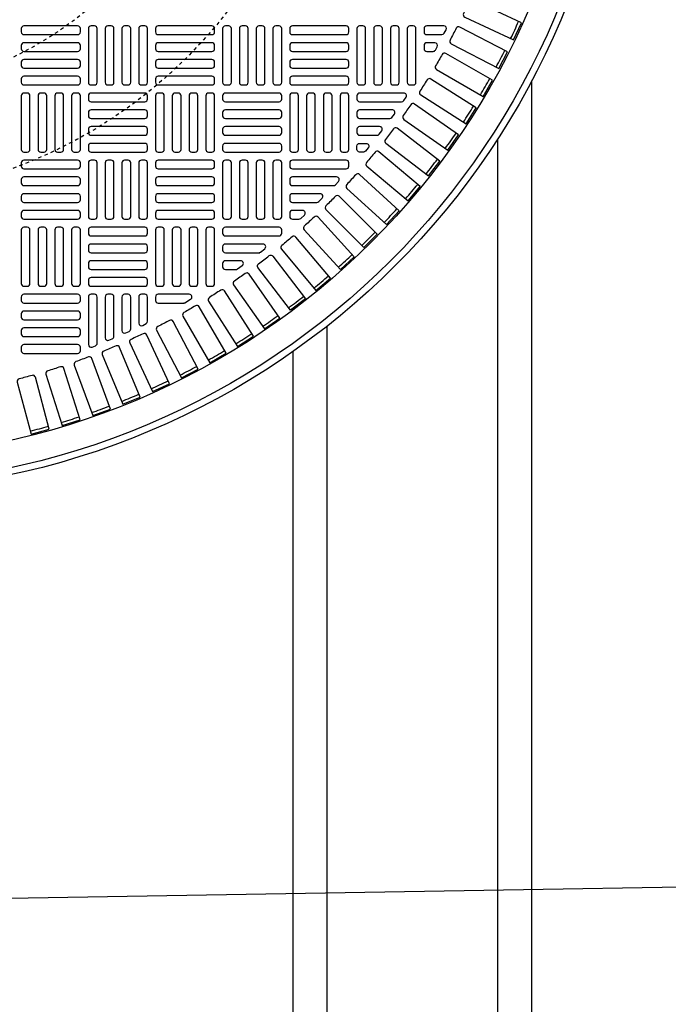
# Model space of a CAD drawing. Extents: x -169 to 6736, y -208 to 3022.
# Tile 621 of 656: x 5967 to 5986, y 1441 to 1470. Entities that reach past the tile are written whole.
import ezdxf

# ---------------------------------------------------------------- set-up
doc = ezdxf.new("R2010")
doc.units = 0
doc.header["$MEASUREMENT"] = 0
doc.linetypes.add('HIDDEN2', pattern=[0.28125, 0.1875, -0.09375])
doc.layers.get('DEFPOINTS').update_dxf_attribs({"linetype": 'CONTINUOUS'})
for name, color, linetype in [('TANK-MANHOLE-COVER-40', 2, 'CONTINUOUS'), ('TANK-MANHOLE-COVER-HATCH-40', 252, 'CONTINUOUS'), ('TANK-SLOPE', 3, 'CONTINUOUS'), ('TANK-UST-RIB', 7, 'CONTINUOUS')]:
    doc.layers.add(name, color=color, linetype=linetype)

msp = doc.modelspace()

# ---------------------------------------------------------------- linework, layer by layer
at = {"layer": 'DEFPOINTS', "color": 8, "linetype": 'HIDDEN2', "ltscale": 0.125}
msp.add_circle((5962.40346, 1479.01916), 14, dxfattribs=at)
msp.add_circle((5962.40346, 1479.01916), 14, dxfattribs=at)
at = {"layer": 'DEFPOINTS', "color": 8, "linetype": 'HIDDEN2', "ltscale": 0.5}
msp.add_circle((5962.40346, 1479.01916), 11, dxfattribs=at)
msp.add_circle((5962.40346, 1479.01916), 11, dxfattribs=at)
at = {"layer": 'TANK-MANHOLE-COVER-40', "color": 4, "linetype": 'Continuous'}
msp.add_circle((5962.40422, 1479.01916), 22.63902, dxfattribs=at)
at = {"layer": 'TANK-MANHOLE-COVER-40', "color": 1, "linetype": 'Continuous'}
msp.add_circle((5962.40422, 1479.01916), 22.44094, dxfattribs=at)
at = {"layer": 'TANK-MANHOLE-COVER-40', "color": 2, "linetype": 'Continuous'}
msp.add_circle((5962.40422, 1479.01916), 21.65354, dxfattribs=at)
at = {"layer": 'TANK-MANHOLE-COVER-HATCH-40', "linetype": 'Continuous'}
for points in [[(5980.57669, 1470.76155, -0.00491171), (5980.41096, 1470.40613, 0.41709369), (5980.44871, 1470.30079), (5981.87685, 1469.63485), (5982.10979, 1470.13438), (5980.68165, 1470.80033, 0.41709369), (5980.57669, 1470.76155)], [(5980.1992, 1469.97673, -0.00491171), (5980.01813, 1469.62889, 0.41709369), (5980.05125, 1469.522), (5981.44898, 1468.79439), (5981.70348, 1469.2833), (5980.30576, 1470.01091, 0.41709369), (5980.1992, 1469.97673)], [(5979.78784, 1469.20913, -0.00491171), (5979.59176, 1468.86952, 0.41709369), (5979.62019, 1468.76129), (5980.98485, 1467.9734), (5981.26044, 1468.45074), (5979.89579, 1469.23863, 0.41709369), (5979.78784, 1469.20913)], [(5979.34339, 1468.46021, -0.00491171), (5979.13268, 1468.12947, 0.41709369), (5979.15637, 1468.0201), (5980.48536, 1467.17344), (5980.78151, 1467.6383), (5979.45252, 1468.48496, 0.41709369), (5979.34339, 1468.46021)], [(5978.86669, 1467.73138, -0.00491171), (5978.64176, 1467.41015, 0.41709369), (5978.66065, 1467.29985), (5979.95145, 1466.39603), (5980.26759, 1466.84753), (5978.97679, 1467.75135, 0.41709369), (5978.86669, 1467.73138)], [(5977.82025, 1466.33954, -0.00491171), (5977.56818, 1466.03913, 0.41709369), (5977.57738, 1465.92761), (5978.78449, 1464.91472), (5979.13879, 1465.33695), (5977.93168, 1466.34984, 0.41709369), (5977.82025, 1466.33954)], [(5976.65649, 1465.04419, -0.00491171), (5976.37919, 1464.7669, 0.41709369), (5976.37864, 1464.655), (5977.49288, 1463.54076), (5977.88262, 1463.9305), (5976.76839, 1465.04474, 0.41709369), (5976.65649, 1465.04419)], [(5975.38425, 1463.8552, -0.00491171), (5975.08385, 1463.60313, 0.41709369), (5975.07355, 1463.49171), (5976.08643, 1462.2846), (5976.50866, 1462.63889), (5975.49578, 1463.846, 0.41709369), (5975.38425, 1463.8552)], [(5974.4085, 1463.38924, 0.16819223), (5974.45719, 1463.40609), (5974.58231, 1463.50452, 0.71204699), (5974.53363, 1463.64514), (5973.42785, 1463.64514), (5973.42785, 1463.64514, 0.41421356), (5973.34911, 1463.5664), (5973.34911, 1463.46798), (5973.34911, 1463.46798, 0.41421356), (5973.42785, 1463.38924), (5974.43576, 1463.38924)], [(5973.7424, 1462.89711, 0.15754945), (5973.78848, 1462.912), (5973.92488, 1463.01042, 0.72778796), (5973.87881, 1463.15302), (5973.42785, 1463.15302), (5973.42785, 1463.15302, 0.41421356), (5973.34911, 1463.07428), (5973.34911, 1462.97585), (5973.34911, 1462.97585, 0.41421356), (5973.42785, 1462.89711), (5973.76785, 1462.89711)], [(5974.71046, 1463.30346, -0.41709369), (5974.82147, 1463.28939), (5975.78074, 1462.03925), (5975.34346, 1461.70371), (5974.38419, 1462.95386, -0.41709369), (5974.39934, 1463.06473, 0.00491171), (5974.71046, 1463.30346)], [(5974.01324, 1462.78162, -0.00491171), (5973.692, 1462.55669, 0.41709369), (5973.67203, 1462.44659), (5974.57585, 1461.15579), (5975.02735, 1461.47194), (5974.12353, 1462.76273, 0.41709369), (5974.01324, 1462.78162)], [(5973.29391, 1462.2907, -0.00491171), (5972.96318, 1462.08, 0.41709369), (5972.93842, 1461.97087), (5973.78508, 1460.64188), (5974.24994, 1460.93803), (5973.40328, 1462.26702, 0.41709369), (5973.29391, 1462.2907)], [(5972.20241, 1461.91286, 0.1342636), (5972.24248, 1461.92382), (5972.40898, 1462.02224, 0.76325856), (5972.36892, 1462.16877), (5971.45934, 1462.16877), (5971.45934, 1462.16877, 0.41421356), (5971.3806, 1462.09003), (5971.3806, 1461.9916), (5971.3806, 1461.9916, 0.41421356), (5971.45934, 1461.91286), (5972.22394, 1461.91286)], [(5972.55386, 1461.83162, -0.00491171), (5972.21425, 1461.63554, 0.41709369), (5972.18476, 1461.5276), (5972.97264, 1460.16294), (5973.44998, 1460.43853), (5972.66209, 1461.80319, 0.41709369), (5972.55386, 1461.83162)], [(5971.79449, 1461.40526, -0.00491171), (5971.44665, 1461.22418, 0.41709369), (5971.41248, 1461.11763), (5972.14009, 1459.7199), (5972.62899, 1459.97441), (5971.90138, 1461.37213, 0.41709369), (5971.79449, 1461.40526)], [(5971.01725, 1461.01242, -0.00491171), (5970.66184, 1460.84669, 0.41709369), (5970.62305, 1460.74173), (5971.289, 1459.3136), (5971.78854, 1459.54654), (5971.12259, 1460.97467, 0.41709369), (5971.01725, 1461.01242)], [(5970.22361, 1460.65387, -0.00491171), (5969.86131, 1460.5038, 0.41709369), (5969.81798, 1460.40062), (5970.421, 1458.9448), (5970.93022, 1459.15573), (5970.3272, 1460.61155, 0.41709369), (5970.22361, 1460.65387)], [(5969.41508, 1460.33027, -0.00491171), (5969.04658, 1460.19615, 0.41709369), (5968.99879, 1460.09496), (5969.53774, 1458.61422), (5970.05568, 1458.80274), (5969.51673, 1460.28348, 0.41709369), (5969.41508, 1460.33027)], [(5968.59321, 1460.04225, -0.00491171), (5968.21921, 1459.92433, 0.41709369), (5968.16705, 1459.82532), (5968.6409, 1458.32248), (5969.16657, 1458.48823), (5968.69272, 1459.99107, 0.41709369), (5968.59321, 1460.04225)], [(5967.75956, 1459.79035, -0.00491171), (5967.38077, 1459.68885, 0.41709369), (5967.32434, 1459.59222), (5967.73218, 1458.07014), (5968.26458, 1458.2128), (5967.85674, 1459.73488, 0.41709369), (5967.75956, 1459.79035)]]:
    msp.add_lwpolyline(points, format="xyb", dxfattribs=at)
at = {"layer": 'TANK-MANHOLE-COVER-HATCH-40', "linetype": 'Continuous', "flags": 128}
for points in [[(5969.17588, 1469.96404, 0.41421356), (5969.09714, 1470.04278), (5967.52233, 1470.04278, 0.41421356), (5967.44359, 1469.96404), (5967.44359, 1469.86562, 0.41421356), (5967.52233, 1469.78688), (5969.09714, 1469.78688, 0.41421356), (5969.17588, 1469.86562)], [(5969.49084, 1470.04278, 0.41421356), (5969.4121, 1469.96404), (5969.4121, 1468.38924, 0.41421356), (5969.49084, 1468.3105), (5969.58926, 1468.3105, 0.41421356), (5969.668, 1468.38924), (5969.668, 1469.96404, 0.41421356), (5969.58926, 1470.04278)], [(5969.98296, 1470.04278, 0.41421356), (5969.90422, 1469.96404), (5969.90422, 1468.38924, 0.41421356), (5969.98296, 1468.3105), (5970.08139, 1468.3105, 0.41421356), (5970.16013, 1468.38924), (5970.16013, 1469.96404, 0.41421356), (5970.08139, 1470.04278)], [(5970.47509, 1470.04278, 0.41421356), (5970.39635, 1469.96404), (5970.39635, 1468.38924, 0.41421356), (5970.47509, 1468.3105), (5970.57352, 1468.3105, 0.41421356), (5970.65226, 1468.38924), (5970.65226, 1469.96404, 0.41421356), (5970.57352, 1470.04278)], [(5970.96722, 1470.04278, 0.41421356), (5970.88848, 1469.96404), (5970.88848, 1468.38924, 0.41421356), (5970.96722, 1468.3105), (5971.06564, 1468.3105, 0.41421356), (5971.14438, 1468.38924), (5971.14438, 1469.96404, 0.41421356), (5971.06564, 1470.04278)], [(5973.11289, 1469.96404, 0.41421356), (5973.03414, 1470.04278), (5971.45934, 1470.04278, 0.41421356), (5971.3806, 1469.96404), (5971.3806, 1469.86562, 0.41421356), (5971.45934, 1469.78688), (5973.03414, 1469.78688, 0.41421356), (5973.11289, 1469.86562)], [(5973.42785, 1470.04278, 0.41421356), (5973.34911, 1469.96404), (5973.34911, 1468.38924, 0.41421356), (5973.42785, 1468.3105), (5973.52627, 1468.3105, 0.41421356), (5973.60501, 1468.38924), (5973.60501, 1469.96404, 0.41421356), (5973.52627, 1470.04278)], [(5973.91997, 1470.04278, 0.41421356), (5973.84123, 1469.96404), (5973.84123, 1468.38924, 0.41421356), (5973.91997, 1468.3105), (5974.0184, 1468.3105, 0.41421356), (5974.09714, 1468.38924), (5974.09714, 1469.96404, 0.41421356), (5974.0184, 1470.04278)], [(5974.4121, 1470.04278, 0.41421356), (5974.33336, 1469.96404), (5974.33336, 1468.38924, 0.41421356), (5974.4121, 1468.3105), (5974.51052, 1468.3105, 0.41421356), (5974.58926, 1468.38924), (5974.58926, 1469.96404, 0.41421356), (5974.51052, 1470.04278)], [(5974.90422, 1470.04278, 0.41421356), (5974.82548, 1469.96404), (5974.82548, 1468.38924, 0.41421356), (5974.90422, 1468.3105), (5975.00265, 1468.3105, 0.41421356), (5975.08139, 1468.38924), (5975.08139, 1469.96404, 0.41421356), (5975.00265, 1470.04278)], [(5977.04989, 1469.96404, 0.41421356), (5976.97115, 1470.04278), (5975.39635, 1470.04278, 0.41421356), (5975.31761, 1469.96404), (5975.31761, 1469.86562, 0.41421356), (5975.39635, 1469.78688), (5976.97115, 1469.78688, 0.41421356), (5977.04989, 1469.86562)], [(5977.36485, 1470.04278, 0.41421356), (5977.28611, 1469.96404), (5977.28611, 1468.38924, 0.41421356), (5977.36485, 1468.3105), (5977.46328, 1468.3105, 0.41421356), (5977.54202, 1468.38924), (5977.54202, 1469.96404, 0.41421356), (5977.46328, 1470.04278)], [(5977.85698, 1470.04278, 0.41421356), (5977.77824, 1469.96404), (5977.77824, 1468.38924, 0.41421356), (5977.85698, 1468.3105), (5977.9554, 1468.3105, 0.41421356), (5978.03414, 1468.38924), (5978.03414, 1469.96404, 0.41421356), (5977.9554, 1470.04278)], [(5978.34911, 1470.04278, 0.41421356), (5978.27037, 1469.96404), (5978.27037, 1468.38924, 0.41421356), (5978.34911, 1468.3105), (5978.44753, 1468.3105, 0.41421356), (5978.52627, 1468.38924), (5978.52627, 1469.96404, 0.41421356), (5978.44753, 1470.04278)], [(5978.84123, 1470.04278, 0.41421356), (5978.76249, 1469.96404), (5978.76249, 1468.38924, 0.41421356), (5978.84123, 1468.3105), (5978.93966, 1468.3105, 0.41421356), (5979.0184, 1468.38924), (5979.0184, 1469.96404, 0.41421356), (5978.93966, 1470.04278)], [(5969.17588, 1469.47192, 0.41421356), (5969.09714, 1469.55066), (5967.52233, 1469.55066, 0.41421356), (5967.44359, 1469.47192), (5967.44359, 1469.37349, 0.41421356), (5967.52233, 1469.29475), (5969.09714, 1469.29475, 0.41421356), (5969.17588, 1469.37349)], [(5973.11289, 1469.47192, 0.41421356), (5973.03414, 1469.55066), (5971.45934, 1469.55066, 0.41421356), (5971.3806, 1469.47192), (5971.3806, 1469.37349, 0.41421356), (5971.45934, 1469.29475), (5973.03414, 1469.29475, 0.41421356), (5973.11289, 1469.37349)], [(5977.04989, 1469.47192, 0.41421356), (5976.97115, 1469.55066), (5975.39635, 1469.55066, 0.41421356), (5975.31761, 1469.47192), (5975.31761, 1469.37349, 0.41421356), (5975.39635, 1469.29475), (5976.97115, 1469.29475, 0.41421356), (5977.04989, 1469.37349)], [(5969.17588, 1468.97979, 0.41421356), (5969.09714, 1469.05853), (5967.52233, 1469.05853, 0.41421356), (5967.44359, 1468.97979), (5967.44359, 1468.88136, 0.41421356), (5967.52233, 1468.80262), (5969.09714, 1468.80262, 0.41421356), (5969.17588, 1468.88136)], [(5973.11289, 1468.97979, 0.41421356), (5973.03414, 1469.05853), (5971.45934, 1469.05853, 0.41421356), (5971.3806, 1468.97979), (5971.3806, 1468.88136, 0.41421356), (5971.45934, 1468.80262), (5973.03414, 1468.80262, 0.41421356), (5973.11289, 1468.88136)], [(5977.04989, 1468.97979, 0.41421356), (5976.97115, 1469.05853), (5975.39635, 1469.05853, 0.41421356), (5975.31761, 1468.97979), (5975.31761, 1468.88136, 0.41421356), (5975.39635, 1468.80262), (5976.97115, 1468.80262, 0.41421356), (5977.04989, 1468.88136)], [(5969.17588, 1468.48766, 0.41421356), (5969.09714, 1468.5664), (5967.52233, 1468.5664, 0.41421356), (5967.44359, 1468.48766), (5967.44359, 1468.38924, 0.41421356), (5967.52233, 1468.3105), (5969.09714, 1468.3105, 0.41421356), (5969.17588, 1468.38924)], [(5973.11289, 1468.48766, 0.41421356), (5973.03414, 1468.5664), (5971.45934, 1468.5664, 0.41421356), (5971.3806, 1468.48766), (5971.3806, 1468.38924, 0.41421356), (5971.45934, 1468.3105), (5973.03414, 1468.3105, 0.41421356), (5973.11289, 1468.38924)], [(5977.04989, 1468.48766, 0.41421356), (5976.97115, 1468.5664), (5975.39635, 1468.5664, 0.41421356), (5975.31761, 1468.48766), (5975.31761, 1468.38924, 0.41421356), (5975.39635, 1468.3105), (5976.97115, 1468.3105, 0.41421356), (5977.04989, 1468.38924)], [(5967.52233, 1468.07428, 0.41421356), (5967.44359, 1467.99554), (5967.44359, 1466.42073, 0.41421356), (5967.52233, 1466.34199), (5967.62076, 1466.34199, 0.41421356), (5967.6995, 1466.42073), (5967.6995, 1467.99554, 0.41421356), (5967.62076, 1468.07428)], [(5968.01446, 1468.07428, 0.41421356), (5967.93572, 1467.99554), (5967.93572, 1466.42073, 0.41421356), (5968.01446, 1466.34199), (5968.11289, 1466.34199, 0.41421356), (5968.19163, 1466.42073), (5968.19163, 1467.99554, 0.41421356), (5968.11289, 1468.07428)], [(5968.50659, 1468.07428, 0.41421356), (5968.42785, 1467.99554), (5968.42785, 1466.42073, 0.41421356), (5968.50659, 1466.34199), (5968.60501, 1466.34199, 0.41421356), (5968.68375, 1466.42073), (5968.68375, 1467.99554, 0.41421356), (5968.60501, 1468.07428)], [(5968.99871, 1468.07428, 0.41421356), (5968.91997, 1467.99554), (5968.91997, 1466.42073, 0.41421356), (5968.99871, 1466.34199), (5969.09714, 1466.34199, 0.41421356), (5969.17588, 1466.42073), (5969.17588, 1467.99554, 0.41421356), (5969.09714, 1468.07428)], [(5969.4121, 1467.89711, 0.41421356), (5969.49084, 1467.81837), (5971.06564, 1467.81837, 0.41421356), (5971.14438, 1467.89711), (5971.14438, 1467.99554, 0.41421356), (5971.06564, 1468.07428), (5969.49084, 1468.07428, 0.41421356), (5969.4121, 1467.99554)], [(5971.45934, 1468.07428, 0.41421356), (5971.3806, 1467.99554), (5971.3806, 1466.42073, 0.41421356), (5971.45934, 1466.34199), (5971.55777, 1466.34199, 0.41421356), (5971.63651, 1466.42073), (5971.63651, 1467.99554, 0.41421356), (5971.55777, 1468.07428)], [(5971.95147, 1468.07428, 0.41421356), (5971.87273, 1467.99554), (5971.87273, 1466.42073, 0.41421356), (5971.95147, 1466.34199), (5972.04989, 1466.34199, 0.41421356), (5972.12863, 1466.42073), (5972.12863, 1467.99554, 0.41421356), (5972.04989, 1468.07428)], [(5972.44359, 1468.07428, 0.41421356), (5972.36485, 1467.99554), (5972.36485, 1466.42073, 0.41421356), (5972.44359, 1466.34199), (5972.54202, 1466.34199, 0.41421356), (5972.62076, 1466.42073), (5972.62076, 1467.99554, 0.41421356), (5972.54202, 1468.07428)], [(5972.93572, 1468.07428, 0.41421356), (5972.85698, 1467.99554), (5972.85698, 1466.42073, 0.41421356), (5972.93572, 1466.34199), (5973.03414, 1466.34199, 0.41421356), (5973.11289, 1466.42073), (5973.11289, 1467.99554, 0.41421356), (5973.03414, 1468.07428)], [(5973.34911, 1467.89711, 0.41421356), (5973.42785, 1467.81837), (5975.00265, 1467.81837, 0.41421356), (5975.08139, 1467.89711), (5975.08139, 1467.99554, 0.41421356), (5975.00265, 1468.07428), (5973.42785, 1468.07428, 0.41421356), (5973.34911, 1467.99554)], [(5975.39635, 1468.07428, 0.41421356), (5975.31761, 1467.99554), (5975.31761, 1466.42073, 0.41421356), (5975.39635, 1466.34199), (5975.49477, 1466.34199, 0.41421356), (5975.57352, 1466.42073), (5975.57352, 1467.99554, 0.41421356), (5975.49477, 1468.07428)], [(5975.88848, 1468.07428, 0.41421356), (5975.80974, 1467.99554), (5975.80974, 1466.42073, 0.41421356), (5975.88848, 1466.34199), (5975.9869, 1466.34199, 0.41421356), (5976.06564, 1466.42073), (5976.06564, 1467.99554, 0.41421356), (5975.9869, 1468.07428)], [(5976.3806, 1468.07428, 0.41421356), (5976.30186, 1467.99554), (5976.30186, 1466.42073, 0.41421356), (5976.3806, 1466.34199), (5976.47903, 1466.34199, 0.41421356), (5976.55777, 1466.42073), (5976.55777, 1467.99554, 0.41421356), (5976.47903, 1468.07428)], [(5976.87273, 1468.07428, 0.41421356), (5976.79399, 1467.99554), (5976.79399, 1466.42073, 0.41421356), (5976.87273, 1466.34199), (5976.97115, 1466.34199, 0.41421356), (5977.04989, 1466.42073), (5977.04989, 1467.99554, 0.41421356), (5976.97115, 1468.07428)], [(5969.4121, 1467.40499, 0.41421356), (5969.49084, 1467.32625), (5971.06564, 1467.32625, 0.41421356), (5971.14438, 1467.40499), (5971.14438, 1467.50341, 0.41421356), (5971.06564, 1467.58215), (5969.49084, 1467.58215, 0.41421356), (5969.4121, 1467.50341)], [(5973.34911, 1467.40499, 0.41421356), (5973.42785, 1467.32625), (5975.00265, 1467.32625, 0.41421356), (5975.08139, 1467.40499), (5975.08139, 1467.50341, 0.41421356), (5975.00265, 1467.58215), (5973.42785, 1467.58215, 0.41421356), (5973.34911, 1467.50341)], [(5969.4121, 1466.91286, 0.41421356), (5969.49084, 1466.83412), (5971.06564, 1466.83412, 0.41421356), (5971.14438, 1466.91286), (5971.14438, 1467.01129, 0.41421356), (5971.06564, 1467.09003), (5969.49084, 1467.09003, 0.41421356), (5969.4121, 1467.01129)], [(5973.34911, 1466.91286, 0.41421356), (5973.42785, 1466.83412), (5975.00265, 1466.83412, 0.41421356), (5975.08139, 1466.91286), (5975.08139, 1467.01129, 0.41421356), (5975.00265, 1467.09003), (5973.42785, 1467.09003, 0.41421356), (5973.34911, 1467.01129)], [(5969.4121, 1466.42073, 0.41421356), (5969.49084, 1466.34199), (5971.06564, 1466.34199, 0.41421356), (5971.14438, 1466.42073), (5971.14438, 1466.51916, 0.41421356), (5971.06564, 1466.5979), (5969.49084, 1466.5979, 0.41421356), (5969.4121, 1466.51916)], [(5973.34911, 1466.42073, 0.41421356), (5973.42785, 1466.34199), (5975.00265, 1466.34199, 0.41421356), (5975.08139, 1466.42073), (5975.08139, 1466.51916, 0.41421356), (5975.00265, 1466.5979), (5973.42785, 1466.5979, 0.41421356), (5973.34911, 1466.51916)], [(5969.17588, 1466.02703, 0.41421356), (5969.09714, 1466.10577), (5967.52233, 1466.10577, 0.41421356), (5967.44359, 1466.02703), (5967.44359, 1465.92861, 0.41421356), (5967.52233, 1465.84987), (5969.09714, 1465.84987, 0.41421356), (5969.17588, 1465.92861)], [(5969.49084, 1466.10577, 0.41421356), (5969.4121, 1466.02703), (5969.4121, 1464.45223, 0.41421356), (5969.49084, 1464.37349), (5969.58926, 1464.37349, 0.41421356), (5969.668, 1464.45223), (5969.668, 1466.02703, 0.41421356), (5969.58926, 1466.10577)], [(5969.98296, 1466.10577, 0.41421356), (5969.90422, 1466.02703), (5969.90422, 1464.45223, 0.41421356), (5969.98296, 1464.37349), (5970.08139, 1464.37349, 0.41421356), (5970.16013, 1464.45223), (5970.16013, 1466.02703, 0.41421356), (5970.08139, 1466.10577)], [(5970.47509, 1466.10577, 0.41421356), (5970.39635, 1466.02703), (5970.39635, 1464.45223, 0.41421356), (5970.47509, 1464.37349), (5970.57352, 1464.37349, 0.41421356), (5970.65226, 1464.45223), (5970.65226, 1466.02703, 0.41421356), (5970.57352, 1466.10577)], [(5970.96722, 1466.10577, 0.41421356), (5970.88848, 1466.02703), (5970.88848, 1464.45223, 0.41421356), (5970.96722, 1464.37349), (5971.06564, 1464.37349, 0.41421356), (5971.14438, 1464.45223), (5971.14438, 1466.02703, 0.41421356), (5971.06564, 1466.10577)], [(5973.11289, 1466.02703, 0.41421356), (5973.03414, 1466.10577), (5971.45934, 1466.10577, 0.41421356), (5971.3806, 1466.02703), (5971.3806, 1465.92861, 0.41421356), (5971.45934, 1465.84987), (5973.03414, 1465.84987, 0.41421356), (5973.11289, 1465.92861)], [(5973.42785, 1466.10577, 0.41421356), (5973.34911, 1466.02703), (5973.34911, 1464.45223, 0.41421356), (5973.42785, 1464.37349), (5973.52627, 1464.37349, 0.41421356), (5973.60501, 1464.45223), (5973.60501, 1466.02703, 0.41421356), (5973.52627, 1466.10577)], [(5973.91997, 1466.10577, 0.41421356), (5973.84123, 1466.02703), (5973.84123, 1464.45223, 0.41421356), (5973.91997, 1464.37349), (5974.0184, 1464.37349, 0.41421356), (5974.09714, 1464.45223), (5974.09714, 1466.02703, 0.41421356), (5974.0184, 1466.10577)], [(5974.4121, 1466.10577, 0.41421356), (5974.33336, 1466.02703), (5974.33336, 1464.45223, 0.41421356), (5974.4121, 1464.37349), (5974.51052, 1464.37349, 0.41421356), (5974.58926, 1464.45223), (5974.58926, 1466.02703, 0.41421356), (5974.51052, 1466.10577)], [(5974.90422, 1466.10577, 0.41421356), (5974.82548, 1466.02703), (5974.82548, 1464.45223, 0.41421356), (5974.90422, 1464.37349), (5975.00265, 1464.37349, 0.41421356), (5975.08139, 1464.45223), (5975.08139, 1466.02703, 0.41421356), (5975.00265, 1466.10577)], [(5969.17588, 1465.53491, 0.41421356), (5969.09714, 1465.61365), (5967.52233, 1465.61365, 0.41421356), (5967.44359, 1465.53491), (5967.44359, 1465.43648, 0.41421356), (5967.52233, 1465.35774), (5969.09714, 1465.35774, 0.41421356), (5969.17588, 1465.43648)], [(5973.11289, 1465.53491, 0.41421356), (5973.03414, 1465.61365), (5971.45934, 1465.61365, 0.41421356), (5971.3806, 1465.53491), (5971.3806, 1465.43648, 0.41421356), (5971.45934, 1465.35774), (5973.03414, 1465.35774, 0.41421356), (5973.11289, 1465.43648)], [(5969.17588, 1465.04278, 0.41421356), (5969.09714, 1465.12152), (5967.52233, 1465.12152, 0.41421356), (5967.44359, 1465.04278), (5967.44359, 1464.94436, 0.41421356), (5967.52233, 1464.86562), (5969.09714, 1464.86562, 0.41421356), (5969.17588, 1464.94436)], [(5973.11289, 1465.04278, 0.41421356), (5973.03414, 1465.12152), (5971.45934, 1465.12152, 0.41421356), (5971.3806, 1465.04278), (5971.3806, 1464.94436, 0.41421356), (5971.45934, 1464.86562), (5973.03414, 1464.86562, 0.41421356), (5973.11289, 1464.94436)], [(5969.17588, 1464.55066, 0.41421356), (5969.09714, 1464.6294), (5967.52233, 1464.6294, 0.41421356), (5967.44359, 1464.55066), (5967.44359, 1464.45223, 0.41421356), (5967.52233, 1464.37349), (5969.09714, 1464.37349, 0.41421356), (5969.17588, 1464.45223)], [(5973.11289, 1464.55066, 0.41421356), (5973.03414, 1464.6294), (5971.45934, 1464.6294, 0.41421356), (5971.3806, 1464.55066), (5971.3806, 1464.45223, 0.41421356), (5971.45934, 1464.37349), (5973.03414, 1464.37349, 0.41421356), (5973.11289, 1464.45223)], [(5967.52233, 1464.13727, 0.41421356), (5967.44359, 1464.05853), (5967.44359, 1462.48373, 0.41421356), (5967.52233, 1462.40499), (5967.62076, 1462.40499, 0.41421356), (5967.6995, 1462.48373), (5967.6995, 1464.05853, 0.41421356), (5967.62076, 1464.13727)], [(5968.01446, 1464.13727, 0.41421356), (5967.93572, 1464.05853), (5967.93572, 1462.48373, 0.41421356), (5968.01446, 1462.40499), (5968.11289, 1462.40499, 0.41421356), (5968.19163, 1462.48373), (5968.19163, 1464.05853, 0.41421356), (5968.11289, 1464.13727)], [(5968.50659, 1464.13727, 0.41421356), (5968.42785, 1464.05853), (5968.42785, 1462.48373, 0.41421356), (5968.50659, 1462.40499), (5968.60501, 1462.40499, 0.41421356), (5968.68375, 1462.48373), (5968.68375, 1464.05853, 0.41421356), (5968.60501, 1464.13727)], [(5968.99871, 1464.13727, 0.41421356), (5968.91997, 1464.05853), (5968.91997, 1462.48373, 0.41421356), (5968.99871, 1462.40499), (5969.09714, 1462.40499, 0.41421356), (5969.17588, 1462.48373), (5969.17588, 1464.05853, 0.41421356), (5969.09714, 1464.13727)], [(5969.4121, 1463.9601, 0.41421356), (5969.49084, 1463.88136), (5971.06564, 1463.88136, 0.41421356), (5971.14438, 1463.9601), (5971.14438, 1464.05853, 0.41421356), (5971.06564, 1464.13727), (5969.49084, 1464.13727, 0.41421356), (5969.4121, 1464.05853)], [(5971.45934, 1464.13727, 0.41421356), (5971.3806, 1464.05853), (5971.3806, 1462.48373, 0.41421356), (5971.45934, 1462.40499), (5971.55777, 1462.40499, 0.41421356), (5971.63651, 1462.48373), (5971.63651, 1464.05853, 0.41421356), (5971.55777, 1464.13727)], [(5971.95147, 1464.13727, 0.41421356), (5971.87273, 1464.05853), (5971.87273, 1462.48373, 0.41421356), (5971.95147, 1462.40499), (5972.04989, 1462.40499, 0.41421356), (5972.12863, 1462.48373), (5972.12863, 1464.05853, 0.41421356), (5972.04989, 1464.13727)], [(5972.44359, 1464.13727, 0.41421356), (5972.36485, 1464.05853), (5972.36485, 1462.48373, 0.41421356), (5972.44359, 1462.40499), (5972.54202, 1462.40499, 0.41421356), (5972.62076, 1462.48373), (5972.62076, 1464.05853, 0.41421356), (5972.54202, 1464.13727)], [(5972.93572, 1464.13727, 0.41421356), (5972.85698, 1464.05853), (5972.85698, 1462.48373, 0.41421356), (5972.93572, 1462.40499), (5973.03414, 1462.40499, 0.41421356), (5973.11289, 1462.48373), (5973.11289, 1464.05853, 0.41421356), (5973.03414, 1464.13727)], [(5969.4121, 1463.46798, 0.41421356), (5969.49084, 1463.38924), (5971.06564, 1463.38924, 0.41421356), (5971.14438, 1463.46798), (5971.14438, 1463.5664, 0.41421356), (5971.06564, 1463.64514), (5969.49084, 1463.64514, 0.41421356), (5969.4121, 1463.5664)], [(5969.4121, 1462.97585, 0.41421356), (5969.49084, 1462.89711), (5971.06564, 1462.89711, 0.41421356), (5971.14438, 1462.97585), (5971.14438, 1463.07428, 0.41421356), (5971.06564, 1463.15302), (5969.49084, 1463.15302, 0.41421356), (5969.4121, 1463.07428)], [(5969.4121, 1462.48373, 0.41421356), (5969.49084, 1462.40499), (5971.06564, 1462.40499, 0.41421356), (5971.14438, 1462.48373), (5971.14438, 1462.58215, 0.41421356), (5971.06564, 1462.66089), (5969.49084, 1462.66089, 0.41421356), (5969.4121, 1462.58215)], [(5969.17588, 1462.09003, 0.41421356), (5969.09714, 1462.16877), (5967.52233, 1462.16877, 0.41421356), (5967.44359, 1462.09003), (5967.44359, 1461.9916, 0.41421356), (5967.52233, 1461.91286), (5969.09714, 1461.91286, 0.41421356), (5969.17588, 1461.9916)], [(5969.17588, 1461.5979, 0.41421356), (5969.09714, 1461.67664), (5967.52233, 1461.67664, 0.41421356), (5967.44359, 1461.5979), (5967.44359, 1461.49947, 0.41421356), (5967.52233, 1461.42073), (5969.09714, 1461.42073, 0.41421356), (5969.17588, 1461.49947)], [(5969.17588, 1461.10577, 0.41421356), (5969.09714, 1461.18451), (5967.52233, 1461.18451, 0.41421356), (5967.44359, 1461.10577), (5967.44359, 1461.00735, 0.41421356), (5967.52233, 1460.92861), (5969.09714, 1460.92861, 0.41421356), (5969.17588, 1461.00735)], [(5969.17588, 1460.61365, 0.41421356), (5969.09714, 1460.69239), (5967.52233, 1460.69239, 0.41421356), (5967.44359, 1460.61365), (5967.44359, 1460.51522, 0.41421356), (5967.52233, 1460.43648), (5969.09714, 1460.43648, 0.41421356), (5969.17588, 1460.51522)]]:
    msp.add_lwpolyline(points, format="xyb", close=True, dxfattribs=at)
at = {"layer": 'TANK-MANHOLE-COVER-HATCH-40', "linetype": 'Continuous'}
for points in [[(5979.83135, 1470.04278), (5979.33336, 1470.04278), (5979.33336, 1470.04278, 0.41421356), (5979.25462, 1469.96404), (5979.25462, 1469.86562), (5979.25462, 1469.86562, 0.41421356), (5979.33336, 1469.78688), (5979.77453, 1469.78688, 0.26794919), (5979.84272, 1469.82625), (5979.89955, 1469.92467, 0.57735027)], [(5979.57342, 1469.55066), (5979.33336, 1469.55066), (5979.33336, 1469.55066, 0.41421356), (5979.25462, 1469.47192), (5979.25462, 1469.37349), (5979.25462, 1469.37349, 0.41421356), (5979.33336, 1469.29475), (5979.51861, 1469.29475, 0.27209959), (5979.5874, 1469.33518), (5979.64221, 1469.4336, 0.57220395)], [(5978.66486, 1468.07428), (5977.36485, 1468.07428), (5977.36485, 1468.07428, 0.41421356), (5977.28611, 1467.99554), (5977.28611, 1467.89711), (5977.28611, 1467.89711, 0.41421356), (5977.36485, 1467.81837), (5978.59809, 1467.81837, 0.24862232), (5978.66325, 1467.85291), (5978.73002, 1467.95133, 0.60176538)], [(5978.3201, 1467.58215), (5977.36485, 1467.58215), (5977.36485, 1467.58215, 0.41421356), (5977.28611, 1467.50341), (5977.28611, 1467.40499), (5977.28611, 1467.40499, 0.41421356), (5977.36485, 1467.32625), (5978.24885, 1467.32625, 0.24054885), (5978.31264, 1467.35882), (5978.38388, 1467.45724, 0.61218964)], [(5977.95213, 1467.09003), (5977.36485, 1467.09003), (5977.36485, 1467.09003, 0.41421356), (5977.28611, 1467.01129), (5977.28611, 1466.91286), (5977.28611, 1466.91286, 0.41421356), (5977.36485, 1466.83412), (5977.8761, 1466.83412, 0.23232365), (5977.93841, 1466.86473), (5978.01444, 1466.96315, 0.62295027)], [(5978.35903, 1467.02454, -0.00491946), (5978.11993, 1466.71293, 0.41709369), (5978.13399, 1466.60191), (5979.38413, 1465.64264), (5979.71967, 1466.07993), (5978.46903, 1467.03957, 0.41710279)], [(5977.36485, 1466.5979), (5977.36485, 1466.5979), (5977.55925, 1466.5979, -0.63408546), (5977.62, 1466.46906), (5977.53883, 1466.37064, -0.2239262), (5977.47808, 1466.34199), (5977.36485, 1466.34199, -0.41421356), (5977.28611, 1466.42073), (5977.28611, 1466.42073), (5977.28611, 1466.51916, -0.41421356)], [(5977.04989, 1466.02703, 0.41421356), (5976.97115, 1466.10577), (5975.39635, 1466.10577, 0.41421356), (5975.31761, 1466.02703), (5975.31761, 1465.92861, 0.41421356), (5975.39635, 1465.84987), (5976.97115, 1465.84987, 0.41421356), (5977.04989, 1465.92861)], [(5976.9919, 1465.27822), (5978.15368, 1464.21365), (5978.52605, 1464.62002), (5977.36427, 1465.6846, 0.41709369), (5977.2525, 1465.67917, -0.00491171), (5976.98757, 1465.39004, 0.41709369)], [(5976.69046, 1465.61365), (5975.39635, 1465.61365), (5975.39635, 1465.61365, 0.41421356), (5975.31761, 1465.53491), (5975.31761, 1465.43648), (5975.31761, 1465.43648, 0.41421356), (5975.39635, 1465.35774), (5976.59762, 1465.35774, 0.20651443), (5976.6549, 1465.38245), (5976.74774, 1465.48088, 0.6576677)], [(5976.20931, 1465.12152), (5975.39635, 1465.12152), (5975.39635, 1465.12152, 0.41421356), (5975.31761, 1465.04278), (5975.31761, 1464.94436), (5975.31761, 1464.94436, 0.41421356), (5975.39635, 1464.86562), (5976.10976, 1464.86562, 0.19743793), (5976.16512, 1464.88836), (5976.26467, 1464.98679, 0.67023271)], [(5975.69254, 1464.6294), (5975.39635, 1464.6294), (5975.39635, 1464.6294, 0.41421356), (5975.31761, 1464.55066), (5975.31761, 1464.45223), (5975.31761, 1464.45223, 0.41421356), (5975.39635, 1464.37349), (5975.58551, 1464.37349, 0.1880618), (5975.63881, 1464.39427), (5975.74584, 1464.4927, 0.68341411)], [(5975.73879, 1464.05911), (5976.80336, 1462.89733), (5977.20973, 1463.26971), (5976.14516, 1464.43149, 0.41709369), (5976.03334, 1464.43582, -0.00491171), (5975.74422, 1464.17088, 0.41709369)], [(5973.34911, 1463.9601, 0.41421356), (5973.42785, 1463.88136), (5975.00265, 1463.88136, 0.41421356), (5975.08139, 1463.9601), (5975.08139, 1464.05853, 0.41421356), (5975.00265, 1464.13727), (5973.42785, 1464.13727, 0.41421356), (5973.34911, 1464.05853)], [(5969.668, 1460.73486), (5969.668, 1462.09003), (5969.668, 1462.09003, 0.41421356), (5969.58926, 1462.16877), (5969.49084, 1462.16877), (5969.49084, 1462.16877, 0.41421356), (5969.4121, 1462.09003), (5969.4121, 1460.69666, 0.52729524), (5969.51932, 1460.62325), (5969.61775, 1460.66145, 0.30950451)], [(5970.16013, 1460.93597), (5970.16013, 1462.09003), (5970.16013, 1462.09003, 0.41421356), (5970.08139, 1462.16877), (5969.98296, 1462.16877), (5969.98296, 1462.16877, 0.41421356), (5969.90422, 1462.09003), (5969.90422, 1460.89469, 0.53592322), (5970.01342, 1460.82208), (5970.11184, 1460.86336, 0.30214843)], [(5970.65226, 1461.1529), (5970.65226, 1462.09003), (5970.65226, 1462.09003, 0.41421356), (5970.57352, 1462.16877), (5970.47509, 1462.16877), (5970.47509, 1462.16877, 0.41421356), (5970.39635, 1462.09003), (5970.39635, 1461.10843, 0.54471323), (5970.50751, 1461.03667), (5970.60593, 1461.08114, 0.2947387)], [(5971.14438, 1461.38237), (5971.14438, 1462.09003), (5971.14438, 1462.09003, 0.41421356), (5971.06564, 1462.16877), (5970.96722, 1462.16877), (5970.96722, 1462.16877, 0.41421356), (5970.88848, 1462.09003), (5970.88848, 1461.32554, 0.57735027), (5971.00659, 1461.25735), (5971.10501, 1461.31418, 0.26794919)]]:
    msp.add_lwpolyline(points, format="xyb", close=True, dxfattribs=at)
for start, end in [(334.266426, 335.733574), (331.766426, 333.233574), (329.266426, 330.733574), (326.766426, 328.233574), (324.266426, 325.733574), (321.766426, 323.233574), (319.266426, 320.733574), (316.766426, 318.233574), (314.266426, 315.733574), (311.766426, 313.233574), (309.266426, 310.733574), (306.766426, 308.233574), (304.266426, 305.733574), (301.766426, 303.233574), (299.266426, 300.733574), (296.766426, 298.233574), (294.266426, 295.733574), (291.766426, 293.233574), (289.266426, 290.733574), (286.766426, 288.233574), (284.266426, 285.733574)]:
    msp.add_arc((5962.40422, 1479.01916), 21.52559, start, end, dxfattribs=at)
at = {"layer": 'TANK-SLOPE'}
msp.add_lwpolyline([(5962.98856, 1444.38507), (6048.96407, 1445.83561, 0.9832619), (6048.96466, 1512.20116), (5962.98918, 1513.65324, 1.01702303)], format="xyb", close=True, dxfattribs=at)
at = {"layer": 'TANK-UST-RIB'}
for p, q in [((5982.40422, 1468.4106), (5982.40422, 1418.01839)), ((5981.40422, 1466.70883), (5981.40422, 1416.01839)), ((5976.40422, 1461.22723), (5976.40422, 1416.01839)), ((5975.40422, 1460.48396), (5975.40422, 1418.01839))]:
    msp.add_line(p, q, dxfattribs=at)

doc.saveas('drawing.dxf')
